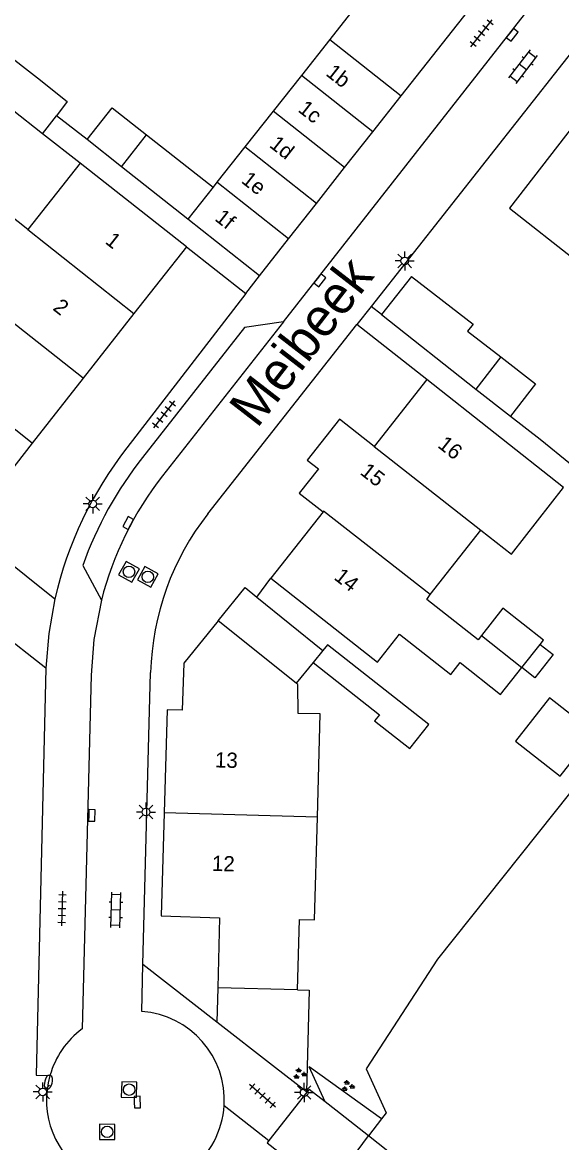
# Model space of a CAD drawing. Extents: x 131000 to 133013, y 393000 to 396501.
# Drawn here: x 131465 to 131500.3, y 395543.2 to 395616.5 of the extents above; entities that cross this region are included whole.
import ezdxf

# ---------------------------------------------------------------- set-up
doc = ezdxf.new("R2010")
doc.units = 0
for name, color, linetype in [('gg-afsc-erfafscheiding', 7, 'Continuous'), ('gg-afsc-muur', 7, 'Continuous'), ('gg-anno-huisnummerreeks BGT', 7, 'Continuous'), ('gg-anno-openbare ruimte label', 7, 'Continuous'), ('gg-bbg-bijgebouw', 7, 'Continuous'), ('gg-bbg-gedigitaliseerde bebouwing', 7, 'Continuous'), ('gg-bbg-gedigitaliseerde bijgebouw', 7, 'Continuous'), ('gg-bbg-hoofdgebouw', 7, 'Continuous'), ('gg-bbg-luifel en loopbrug', 7, 'Continuous'), ('gg-bbg-tussenscheiding', 7, 'Continuous'), ('gg-knt-BGT kruinlijn', 7, 'Continuous'), ('gg-knt-verharding', 7, 'Continuous'), ('gg-knt-verharding nz', 7, 'Continuous'), ('gg-kntw-beschoeiing', 7, 'Continuous'), ('gg-kwrk-kunstwerk niveau 01', 7, 'Continuous'), ('gt-grn-groengrens', 7, 'Continuous'), ('gt-grn-weggrens', 7, 'Continuous'), ('gt-symb-brandkraan', 7, 'Continuous'), ('gt-symb-groenvak', 7, 'Continuous'), ('gt-symb-klinker verharding', 7, 'Continuous'), ('gt-symb-kolk', 7, 'Continuous'), ('gt-symb-lichtmast', 7, 'Continuous'), ('gt-symb-rioolschacht', 7, 'Continuous'), ('gt-symb-tegel verharding', 7, 'Continuous')]:
    doc.layers.add(name, color=color, linetype=linetype)

# ---------------------------------------------------------------- blocks, each defined once
blk = doc.blocks.new('gt0-LMAST')
at = {"layer": 'gt-symb-lichtmast'}
for p, q in [((-0.182, 0.173), (-0.447, 0.438)), ((-0.005, 0.246), (-0.005, 0.621)), ((0.172, 0.173), (0.437, 0.438)), ((-0.255, -0.004), (-0.63, -0.004)), ((-0.182, -0.181), (-0.447, -0.446)), ((-0.005, -0.254), (-0.005, -0.629)), ((0.437, -0.446), (0.172, -0.181)), ((0.245, -0.004), (0.62, -0.004))]:
    blk.add_line(p, q, dxfattribs=at)
blk.add_circle((-0.005, -0.004), 0.25, dxfattribs=at)
blk = doc.blocks.new('gt0-TEG1')
at = {"layer": 'gt-symb-tegel verharding'}
for p, q in [((-1.125, 0), (1.125, 0)), ((-0.9, -0.25), (-0.9, 0.25)), ((-0.45, -0.25), (-0.45, 0.25)), ((0, -0.25), (0, 0.25)), ((0.45, -0.25), (0.45, 0.25)), ((0.9, -0.25), (0.9, 0.25))]:
    blk.add_line(p, q, dxfattribs=at)
blk = doc.blocks.new('gt0-KOLK')
at = {"layer": 'gt-symb-kolk'}
blk.add_lwpolyline([(0, 0), (0.375, 0), (0.375, 0.4), (-0.375, 0.4), (-0.375, 0), (0, 0)], dxfattribs=at)
blk = doc.blocks.new('gt0-KL1')
at = {"layer": 'gt-symb-klinker verharding'}
for p, q in [((-1.15, 0.3), (1.15, 0.3)), ((-1, -0.3), (-1, 0.3)), ((-0.5, 0.3), (-0.5, 0.45)), ((0, -0.3), (0, 0.3)), ((0.5, 0.3), (0.5, 0.45)), ((1, -0.3), (1, 0.3)), ((-1.15, -0.3), (1.15, -0.3)), ((-0.5, -0.45), (-0.5, -0.3)), ((0.5, -0.45), (0.5, -0.3))]:
    blk.add_line(p, q, dxfattribs=at)
blk = doc.blocks.new('gt0-RS')
at = {"layer": 'gt-symb-rioolschacht'}
blk.add_lwpolyline([(-0.5, -0.5), (0.5, -0.5), (0.5, 0.5), (-0.5, 0.5)], close=True, dxfattribs=at)
blk.add_circle((0, 0), 0.375, dxfattribs=at)
blk = doc.blocks.new('gt0-GRVAK')
at = {"layer": 'gt-symb-groenvak'}
for p, q in [((-0.11, 0.189), (-0.228, 0.24)), ((-0.182, 0.153), (0.088, 0.153)), ((-0.091, 0.211), (-0.156, 0.322)), ((-0.047, 0.214), (-0.047, 0.393)), ((-0.004, 0.211), (0.061, 0.322)), ((0.015, 0.189), (0.133, 0.24)), ((0.262, -0.052), (0.197, 0.059)), ((0.305, -0.049), (0.305, 0.13)), ((0.349, -0.052), (0.414, 0.059)), ((-0.245, -0.228), (-0.363, -0.177)), ((-0.318, -0.264), (-0.047, -0.264)), ((-0.226, -0.206), (-0.291, -0.095)), ((-0.183, -0.203), (-0.183, -0.024)), ((-0.139, -0.206), (-0.074, -0.095)), ((-0.12, -0.228), (-0.002, -0.177)), ((0.243, -0.074), (0.125, -0.023)), ((0.17, -0.11), (0.441, -0.11)), ((0.368, -0.074), (0.486, -0.023))]:
    blk.add_line(p, q, dxfattribs=at)
blk = doc.blocks.new('gt0-BR')
at = {"layer": 'gt-symb-brandkraan'}
for centre, radius, start, end in [((-0.244, 0), 0.206, 107.56694, 252.43307), ((0.599, -2.664), 3, 106.89205, 107.56694), ((0, -0.691), 0.938, 73.10799, 106.89205), ((-0.599, -2.664), 3, 72.43309, 73.10799), ((0.244, 0), 0.206, 287.56695, 72.43309), ((0.599, 2.664), 3, 252.43307, 253.10797), ((0, 0.691), 0.938, 253.10797, 286.89206), ((-0.599, 2.664), 3, 286.89206, 287.56695)]:
    blk.add_arc(centre, radius, start, end, dxfattribs=at)

msp = doc.modelspace()

# ---------------------------------------------------------------- linework, layer by layer
at = {"layer": 'gg-afsc-erfafscheiding'}
for p, q in [((131469.233, 395608.819), (131467.241, 395610.371)), ((131491.467, 395593.111), (131486.89, 395596.706)), ((131496.942, 395590.711), (131498.885, 395589.222)), ((131480.341, 395578.876), (131481.263, 395580.119)), ((131477.725, 395551.07), (131472.884, 395554.84))]:
    msp.add_line(p, q, dxfattribs=at)
at = {"layer": 'gg-afsc-muur'}
for p, q in [((131468.779, 395607.276), (131466.317, 395609.197)), ((131498.885, 395589.222), (131500.883, 395587.607))]:
    msp.add_line(p, q, dxfattribs=at)
at = {"layer": 'gg-bbg-bijgebouw'}
for p, q in [((131489.785, 395611.668), (131494.926, 395618.191)), ((131487.934, 395609.321), (131489.785, 395611.668)), ((131466.317, 395609.197), (131467.241, 395610.371)), ((131471.482, 395607.041), (131469.233, 395608.819)), ((131486.091, 395606.983), (131487.934, 395609.321)), ((131475.823, 395603.609), (131471.482, 395607.041)), ((131484.245, 395604.64), (131486.091, 395606.983)), ((131482.412, 395602.314), (131484.245, 395604.64)), ((131480.511, 395599.903), (131475.823, 395603.609)), ((131480.511, 395599.903), (131482.412, 395602.314)), ((131490.458, 395599.851), (131488.511, 395597.371)), ((131488.511, 395597.371), (131494.688, 395592.491)), ((131494.688, 395592.491), (131496.942, 395590.711))]:
    msp.add_line(p, q, dxfattribs=at)
at = {"layer": 'gg-bbg-gedigitaliseerde bebouwing'}
for p, q in [((131468.779, 395607.276), (131465.359, 395602.921)), ((131496.876, 395604.322), (131501.267, 395600.891)), ((131491.7, 395579.04), (131495.009, 395583.261)), ((131482.928, 395573.241), (131477.804, 395577.314))]:
    msp.add_line(p, q, dxfattribs=at)
for points in [[(131465.359, 395602.921), (131462.687, 395605.021), (131459.35, 395600.775), (131462.023, 395598.674)], [(131495.009, 395583.261), (131497.007, 395581.694), (131500.417, 395586.042)], [(131481.263, 395580.119), (131488.249, 395574.623), (131489.692, 395576.457), (131493.044, 395573.82), (131493.65, 395574.59), (131496.301, 395572.504), (131497.69, 395574.27)], [(131495.051, 395576.371), (131494.824, 395576.082), (131491.461, 395578.728), (131491.7, 395579.04)], [(131484.315, 395564.484), (131484.5, 395571.23), (131483.05, 395571.27), (131483.03, 395573.16), (131482.928, 395573.241)], [(131483.01, 395553.18), (131483.13, 395557.79), (131484.13, 395557.76), (131484.315, 395564.484)]]:
    msp.add_lwpolyline(points, dxfattribs=at)
at = {"layer": 'gg-bbg-gedigitaliseerde bijgebouw'}
for p, q in [((131486.72, 395617.39), (131485.117, 395615.362)), ((131485.117, 395615.362), (131483.263, 395613.018)), ((131463.721, 395614.631), (131465.98, 395612.85)), ((131483.263, 395613.018), (131481.417, 395610.682)), ((131466.317, 395609.197), (131464.33, 395610.77)), ((131481.417, 395610.682), (131479.563, 395608.338)), ((131473.127, 395609.129), (131477.477, 395605.7)), ((131479.563, 395608.338), (131477.73, 395606.02)), ((131477.73, 395606.02), (131477.477, 395605.7)), ((131497.69, 395574.27), (131498.882, 395575.785)), ((131484.66, 395575.382), (131484.025, 395574.597))]:
    msp.add_line(p, q, dxfattribs=at)
for points in [[(131465.98, 395612.85), (131467.937, 395611.308), (131467.241, 395610.371)], [(131469.233, 395608.819), (131470.876, 395610.903), (131473.127, 395609.129)], [(131490.458, 395599.851), (131494.5, 395596.74), (131494.14, 395596.28), (131496.317, 395594.597)], [(131496.317, 395594.597), (131498.59, 395592.84), (131496.942, 395590.711)], [(131498.882, 395575.785), (131499.099, 395576.061), (131496.448, 395578.146), (131495.051, 395576.371)], [(131484.025, 395574.597), (131488.363, 395571.183), (131488.054, 395570.79), (131490.368, 395568.97), (131491.604, 395570.542), (131484.968, 395575.763), (131484.66, 395575.382)]]:
    msp.add_lwpolyline(points, dxfattribs=at)
at = {"layer": 'gg-bbg-hoofdgebouw'}
for p, q in [((131475.731, 395601.796), (131468.779, 395607.276)), ((131475.731, 395601.796), (131472.305, 395597.437)), ((131472.305, 395597.437), (131468.978, 395593.203)), ((131468.978, 395593.203), (131465.636, 395588.951)), ((131491.467, 395593.111), (131488.03, 395588.735)), ((131500.417, 395586.042), (131491.467, 395593.111)), ((131465.636, 395588.951), (131462.192, 395584.569)), ((131484.676, 395584.464), (131481.263, 395580.119)), ((131483.01, 395553.18), (131477.783, 395553.316))]:
    msp.add_line(p, q, dxfattribs=at)
for points in [[(131506.725, 395607.884), (131504.9, 395609.327), (131507.668, 395612.9), (131504.727, 395615.178), (131501.776, 395611.367), (131502.123, 395611.098), (131496.876, 395604.322)], [(131488.03, 395588.735), (131485.749, 395590.526), (131483.643, 395587.844), (131484.374, 395587.27), (131483.126, 395585.681), (131484.676, 395584.464)], [(131477.804, 395577.314), (131475.575, 395574.559), (131475.463, 395571.476), (131474.482, 395571.499), (131474.284, 395564.763)], [(131474.284, 395564.763), (131474.085, 395558.017), (131477.91, 395557.89), (131477.783, 395553.316)]]:
    msp.add_lwpolyline(points, dxfattribs=at)
at = {"layer": 'gg-bbg-luifel en loopbrug'}
for p, q in [((131480.341, 395578.876), (131484.66, 395575.382)), ((131484.025, 395574.597), (131482.928, 395573.241)), ((131477.783, 395553.316), (131477.725, 395551.07)), ((131481.378, 395548.225), (131477.725, 395551.07)), ((131483.595, 395546.498), (131481.378, 395548.225)), ((131483.638, 395548.144), (131483.595, 395546.498))]:
    msp.add_line(p, q, dxfattribs=at)
for points in [[(131477.804, 395577.314), (131479.571, 395579.499), (131480.341, 395578.876)], [(131498.882, 395575.785), (131499.736, 395575.128), (131498.549, 395573.586), (131497.69, 395574.27)], [(131500.195, 395567.15), (131502.43, 395569.991), (131499.508, 395572.289), (131497.273, 395569.447), (131500.195, 395567.15)], [(131483.01, 395553.18), (131483.768, 395553.16), (131483.638, 395548.144)]]:
    msp.add_lwpolyline(points, dxfattribs=at)
at = {"layer": 'gg-bbg-tussenscheiding'}
for p, q in [((131485.117, 395615.362), (131489.785, 395611.668)), ((131487.934, 395609.321), (131483.263, 395613.018)), ((131486.091, 395606.983), (131481.417, 395610.682)), ((131471.482, 395607.041), (131473.127, 395609.129)), ((131484.245, 395604.64), (131479.563, 395608.338)), ((131477.477, 395605.7), (131475.823, 395603.609)), ((131482.412, 395602.314), (131477.73, 395606.02)), ((131465.359, 395602.921), (131472.305, 395597.437)), ((131468.978, 395593.203), (131462.023, 395598.674)), ((131465.636, 395588.951), (131458.687, 395594.427)), ((131496.317, 395594.597), (131494.688, 395592.491)), ((131488.03, 395588.735), (131495.009, 395583.261)), ((131495.051, 395576.371), (131497.69, 395574.27)), ((131484.315, 395564.484), (131474.284, 395564.763))]:
    msp.add_line(p, q, dxfattribs=at)
msp.add_lwpolyline([(131491.7, 395579.04), (131484.706, 395584.503), (131484.676, 395584.464)], dxfattribs=at)
at = {"layer": 'gg-knt-BGT kruinlijn'}
msp.add_line((131484.82, 395545.843), (131483.779, 395548.139), dxfattribs=at)
at = {"layer": 'gg-knt-verharding'}
for p, q in [((131482.085, 395596.895), (131500.039, 395619.781)), ((131475.731, 395601.796), (131479.617, 395598.742)), ((131479.617, 395598.742), (131471.846, 395588.651)), ((131488.511, 395597.371), (131487.826, 395597.895)), ((131477.145, 395584.332), (131486.89, 395596.706)), ((131454.589, 395588.764), (131467.13, 395578.757)), ((131466.527, 395574.219), (131456.884, 395581.828)), ((131468.953, 395580.955), (131470.168, 395578.669)), ((131472.884, 395554.84), (131473.393, 395573.941)), ((131472.811, 395551.769), (131472.884, 395554.84)), ((131483.626, 395546.474), (131483.595, 395546.498)), ((131478.203, 395545.604), (131481.122, 395543.312))]:
    msp.add_line(p, q, dxfattribs=at)
for points in [[(131504.595, 395618.367), (131503.658, 395617.789), (131502.88, 395617.01), (131487.826, 395597.895)], [(131482.085, 395596.895), (131479.527, 395596.528), (131472.86, 395588.023)], [(131467.13, 395578.757), (131466.725, 395576.502), (131466.527, 395574.219)], [(131470.168, 395578.669), (131469.675, 395576.099), (131469.493, 395573.766), (131468.91, 395550.624)], [(131466.527, 395574.219), (131465.893, 395547.589), (131466.803, 395547.571)]]:
    msp.add_lwpolyline(points, dxfattribs=at)
for centre, radius, start, end in [((131491.546, 395573.19), 25.043, 141.87466, 167.1555), ((131492.782, 395572.397), 25.319, 141.89045, 160.24428), ((131490.956, 395573.472), 17.57, 141.82183, 178.47072), ((131472.391, 395545.962), 5.823, 356.47943, 85.86741), ((131472.399, 395545.963), 5.822, 126.81292, 163.9648), ((131472.394, 395545.965), 5.817, 163.97173, 239.15132), ((131472.401, 395545.963), 5.813, 308.06476, 356.46071)]:
    msp.add_arc(centre, radius, start, end, dxfattribs=at)
at = {"layer": 'gg-knt-verharding nz'}
msp.add_line((131482.085, 395596.895), (131474.177, 395586.815), dxfattribs=at)
msp.add_arc((131491.536, 395573.212), 22.054, 141.91756, 165.67484, dxfattribs=at)
at = {"layer": 'gg-kntw-beschoeiing'}
for p in [(131488.507, 395544.735), (131484.983, 395540.052)]:
    msp.add_line(p, (131487.653, 395543.616), dxfattribs=at)
for points in [[(131524.498, 395586.559), (131522.139, 395587.156), (131519.458, 395586.814), (131508.01, 395574.627), (131503.045, 395568.81), (131492.16, 395555.176), (131487.507, 395548.005)], [(131487.507, 395548.005), (131488.81, 395545.132), (131488.507, 395544.735)]]:
    msp.add_lwpolyline(points, dxfattribs=at)
at = {"layer": 'gg-kwrk-kunstwerk niveau 01'}
for p, q in [((131483.626, 395546.474), (131481.122, 395543.312)), ((131485.519, 395545.294), (131484.82, 395545.843)), ((131487.653, 395543.616), (131485.519, 395545.294)), ((131492.352, 395539.923), (131487.653, 395543.616))]:
    msp.add_line(p, q, dxfattribs=at)
for points in [[(131484.82, 395545.843), (131483.776, 395546.663), (131483.626, 395546.474)], [(131481.122, 395543.312), (131481.013, 395543.174), (131482.221, 395542.224)]]:
    msp.add_lwpolyline(points, dxfattribs=at)
at = {"layer": 'gt-grn-groengrens'}
msp.add_line((131488.507, 395544.735), (131483.779, 395548.139), dxfattribs=at)
at = {"layer": 'gt-grn-weggrens'}
for p, q in [((131479.617, 395598.742), (131480.511, 395599.903)), ((131487.826, 395597.895), (131486.89, 395596.706))]:
    msp.add_line(p, q, dxfattribs=at)

# ---------------------------------------------------------------- block references
at = {"layer": 'gt-symb-brandkraan', "rotation": 76.11658196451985}
msp.add_blockref('gt0-BR', (131466.701, 395547.135), dxfattribs=at)
at = {"layer": 'gt-symb-groenvak'}
for p in [(131483.134, 395547.675), (131486.29, 395546.876)]:
    msp.add_blockref('gt0-GRVAK', p, dxfattribs=at)
at = {"layer": 'gt-symb-klinker verharding'}
for p, rotation in [((131497.758, 395613.587), -127.93526324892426), ((131471.114, 395558.402), 88.45338970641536)]:
    msp.add_blockref('gt0-KL1', p, dxfattribs=dict(at, rotation=rotation))
at = {"layer": 'gt-symb-kolk'}
for p, rotation in [((131496.905, 395615.788), -128.096085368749), ((131484.31, 395599.731), -128.096085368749), ((131472.1, 395583.634), 61.512992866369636), ((131469.348, 395564.597), -91.77560052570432), ((131472.323, 395545.829), -88.10803458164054)]:
    msp.add_blockref('gt0-KOLK', p, dxfattribs=dict(at, rotation=rotation))
at = {"layer": 'gt-symb-lichtmast'}
for p in [(131490.03, 395600.88), (131469.61, 395584.981), (131473.097, 395564.819), (131466.337, 395546.502), (131483.449, 395546.463)]:
    msp.add_blockref('gt0-LMAST', p, dxfattribs=at)
at = {"layer": 'gt-symb-rioolschacht'}
for p, rotation in [((131471.975, 395580.531), 60.4612177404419), ((131473.213, 395580.204), 61.69147952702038), ((131471.987, 395546.644), 88.45338970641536), ((131470.549, 395543.882), 89.36977184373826)]:
    msp.add_blockref('gt0-RS', p, dxfattribs=dict(at, rotation=rotation))
at = {"layer": 'gt-symb-tegel verharding'}
for p, rotation in [((131495.052, 395615.766), 51.823462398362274), ((131474.274, 395590.838), -127.80965211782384), ((131467.597, 395558.5), -91.89196541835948), ((131480.716, 395546.245), 138.323642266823)]:
    msp.add_blockref('gt0-TEG1', p, dxfattribs=dict(at, rotation=rotation))

# ---------------------------------------------------------------- texts
at = {"layer": 'gg-anno-huisnummerreeks BGT'}
for s, rotation, p in [('1b', 321.7, (131484.799, 395613.061)), ('1c', 321.8, (131482.981, 395610.691)), ('1d', 321.8, (131481.106, 395608.374)), ('1e', 321.8, (131479.267, 395606.04)), ('1f', 321.7, (131477.534, 395603.568)), ('1', 321.8, (131470.361, 395602.065)), ('2', 321.8, (131466.939, 395597.711)), ('16', 321.8, (131492.12, 395588.725)), ('15', 321.9, (131487.045, 395586.957)), ('14', 321.8, (131485.333, 395580.084)), ('13', 358.3, (131477.596, 395567.736)), ('12', 358.3, (131477.397, 395560.963))]:
    msp.add_text(s, height=1, rotation=rotation, dxfattribs=at).set_placement(p)
at = {"layer": 'gg-anno-openbare ruimte label'}
msp.add_text('Meibeek', height=2.5, rotation=52.3, dxfattribs=at).set_placement((131480.357, 395589.862))

doc.saveas('drawing.dxf')
